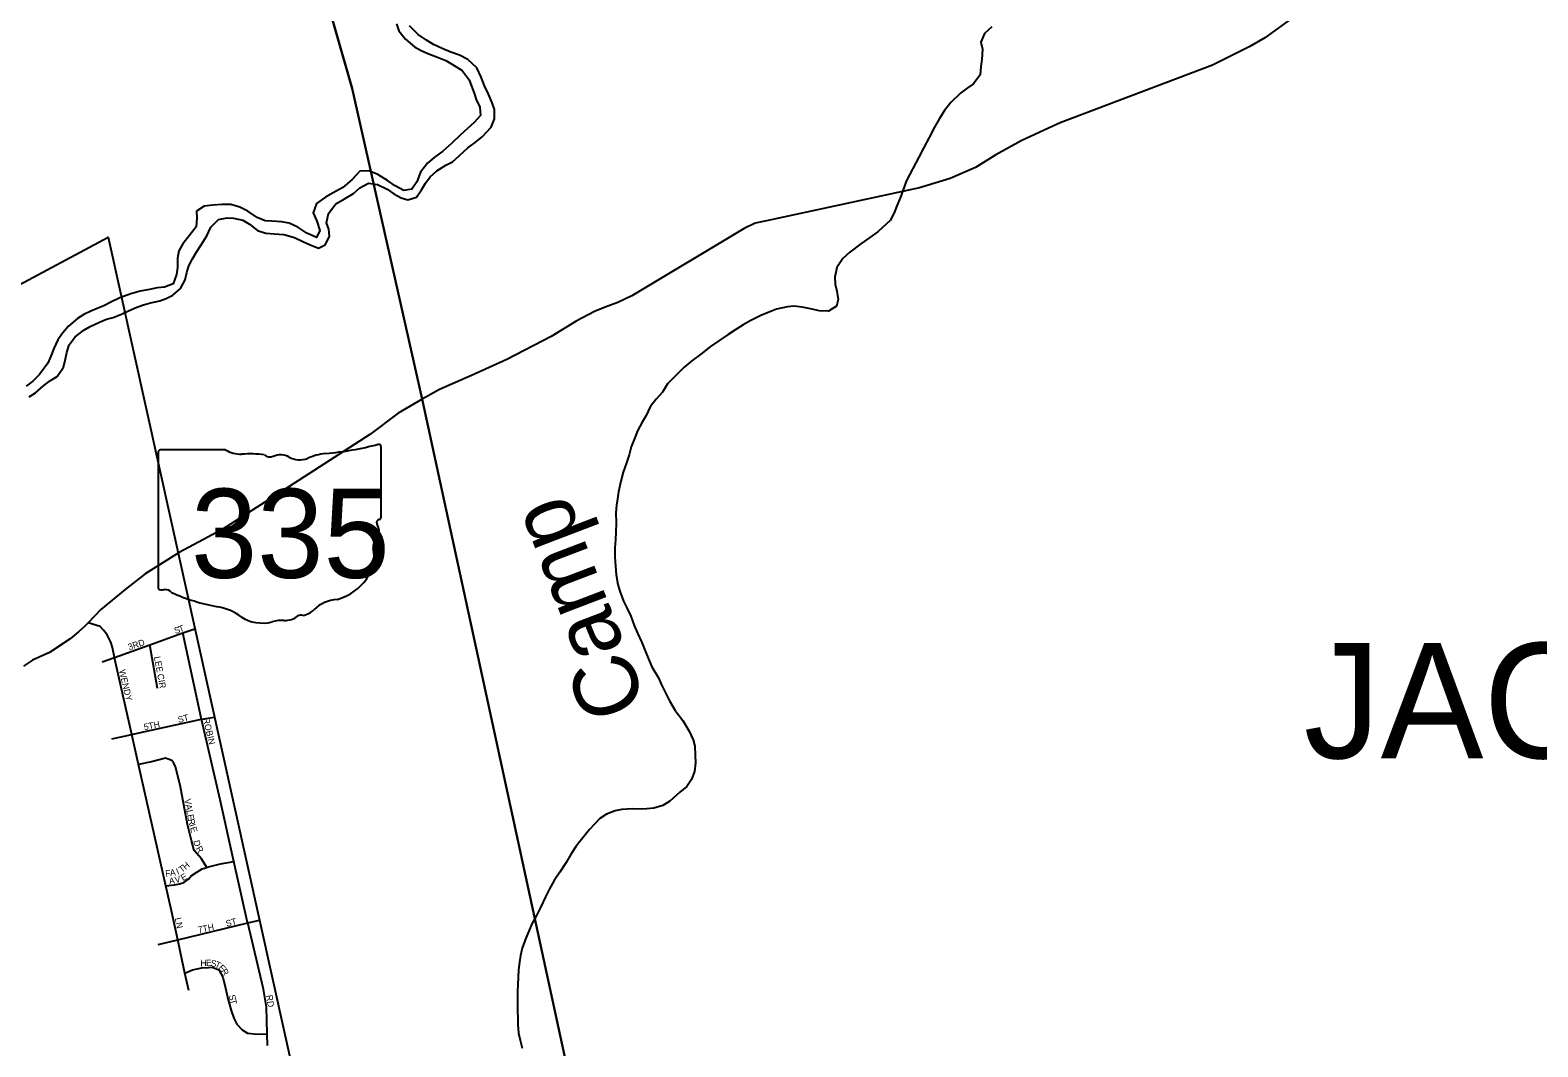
# Model space of a CAD drawing. Extents: x 1578669 to 1989827, y 208020 to 553079.
# Drawn here: x 1834641 to 1846418, y 410635 to 418578 of the extents above; entities that cross this region are included whole.
import ezdxf

# ---------------------------------------------------------------- set-up
doc = ezdxf.new("R2010")
doc.units = 0
for name, color, linetype in [('GM_X_City_Street', 7, 'Continuous'), ('GM_X_City_Street_Text', 7, 'Continuous'), ('GM_X_Corporation', 7, 'Continuous'), ('GM_X_Minor_River', 7, 'Continuous'), ('GM_X_Minor_River_Text', 7, 'Continuous'), ('GM_X_State_Location', 7, 'Continuous'), ('GM_X_State_Route', 7, 'Continuous'), ('GM_X_State_Shield', 7, 'Continuous'), ('GM_X_Township', 7, 'Continuous'), ('GM_X_Township_Text', 7, 'Continuous')]:
    doc.layers.add(name, color=color, linetype=linetype)

msp = doc.modelspace()

# ---------------------------------------------------------------- linework, layer by layer
at = {"layer": 'GM_X_City_Street'}
for points in [[(1835300, 413675), (1835300, 413677), (1835283, 413754), (1835271, 413796), (1835242, 413855), (1835214, 413891), (1835187, 413919), (1835093, 413947)], [(1835204, 413643), (1835300, 413677), (1835576, 413776), (1835834, 413869), (1835928, 413902)], [(1836496, 410647), (1836493, 410737), (1836486, 410944), (1836463, 411085), (1836340, 411603), (1836339, 411607), (1836233, 412084), (1836126, 412564), (1835978, 413194), (1835976, 413206), (1835834, 413869)], [(1835636, 413435), (1835576, 413776)], [(1835880, 411076), (1835850, 411212), (1835794, 411471), (1835745, 411697), (1835701, 411892), (1835488, 412841), (1835435, 413076), (1835300, 413675)], [(1835280, 413042), (1835435, 413076), (1835503, 413091), (1835966, 413192), (1835978, 413194), (1836081, 413211)], [(1836020, 412037), (1835979, 412103), (1835923, 412168), (1835900, 412248), (1835871, 412371), (1835813, 412679), (1835775, 412823), (1835763, 412852), (1835747, 412872), (1835699, 412891), (1835589, 412862), (1835488, 412841)], [(1835701, 411892), (1835768, 411901), (1835808, 411909), (1835842, 411920), (1835878, 411946), (1835899, 411970), (1835943, 412001), (1835984, 412025), (1836020, 412037), (1836024, 412038), (1836128, 412065), (1836233, 412084)], [(1835640, 411434), (1835794, 411471), (1836340, 411603), (1836433, 411625)], [(1835850, 411212), (1835910, 411238), (1835982, 411253), (1836035, 411256), (1836063, 411258), (1836114, 411237), (1836146, 411179), (1836167, 411094), (1836186, 411014), (1836211, 410919), (1836232, 410859), (1836254, 410813), (1836297, 410768), (1836339, 410743), (1836391, 410737), (1836447, 410734), (1836493, 410737)]]:
    msp.add_lwpolyline(points, dxfattribs=at)
at = {"layer": 'GM_X_Corporation'}
msp.add_lwpolyline([(1833197, 415862), (1835250, 416960), (1836829, 409839), (1836723, 409788), (1836615, 409720), (1836386, 409614), (1836095, 409520), (1835825, 409468), (1835591, 409437), (1835373, 409431), (1835169, 409432), (1834950, 409420), (1834660, 409388), (1834456, 409351)], dxfattribs=at)
at = {"layer": 'GM_X_Minor_River'}
for points in [[(1836113, 417100), (1836180, 417111), (1836230, 417110), (1836301, 417093), (1836355, 417063), (1836417, 417012), (1836482, 416991), (1836548, 416988), (1836622, 416982), (1836706, 416959), (1836772, 416928), (1836824, 416903), (1836893, 416876), (1836946, 416900), (1836978, 416965), (1836973, 417022), (1836956, 417074), (1836972, 417146), (1837029, 417221), (1837096, 417259), (1837166, 417302), (1837217, 417345), (1837285, 417383), (1837355, 417372), (1837429, 417335), (1837482, 417300), (1837538, 417268), (1837592, 417253), (1837658, 417274), (1837699, 417330), (1837729, 417382), (1837766, 417433), (1837817, 417479), (1837889, 417522), (1837939, 417549), (1837992, 417595), (1838061, 417658), (1838117, 417700), (1838172, 417745), (1838241, 417819), (1838269, 417886), (1838268, 417958), (1838249, 418011), (1838220, 418079), (1838190, 418144), (1838163, 418212), (1838130, 418283), (1838061, 418350), (1837995, 418382), (1837927, 418407), (1837859, 418434), (1837792, 418467), (1837738, 418500), (1837673, 418544), (1837603, 418611)], [(1837503, 418627), (1837521, 418574), (1837572, 418508), (1837643, 418447), (1837695, 418418), (1837747, 418395), (1837823, 418366), (1837888, 418340), (1837954, 418303), (1838016, 418264), (1838071, 418191), (1838088, 418141), (1838108, 418087), (1838125, 418036), (1838154, 417976), (1838158, 417910), (1838109, 417856), (1838058, 417811), (1838000, 417757), (1837935, 417694), (1837864, 417632), (1837798, 417583), (1837745, 417538), (1837690, 417468), (1837662, 417394), (1837623, 417335), (1837559, 417325), (1837491, 417362), (1837432, 417403), (1837358, 417450), (1837286, 417479), (1837216, 417476), (1837155, 417412), (1837083, 417349), (1837008, 417306), (1836948, 417272), (1836877, 417223), (1836852, 417151), (1836880, 417085), (1836903, 417012), (1836878, 416957), (1836803, 416991), (1836733, 417040), (1836663, 417069), (1836605, 417080), (1836529, 417085), (1836477, 417089), (1836414, 417114)], [(1842152, 418605), (1842097, 418552), (1842066, 418484), (1842079, 418430), (1842075, 418350), (1842068, 418294), (1842061, 418228), (1842010, 418158), (1841960, 418124), (1841907, 418087), (1841833, 418014), (1841784, 417950), (1841743, 417887), (1841706, 417819), (1841663, 417739), (1841620, 417657), (1841582, 417586), (1841487, 417403), (1841463, 417339), (1841440, 417273), (1841411, 417205), (1841391, 417151), (1841358, 417091), (1841265, 417006), (1841200, 416957), (1841130, 416910), (1841043, 416843), (1840990, 416795), (1840943, 416725), (1840927, 416647), (1840930, 416593), (1840943, 416539), (1840953, 416473), (1840940, 416421), (1840878, 416382), (1840804, 416386), (1840750, 416397), (1840672, 416414), (1840608, 416421)], [(1836414, 417114), (1836340, 417163), (1836279, 417196), (1836209, 417215), (1836137, 417216), (1836067, 417210), (1836001, 417203), (1835940, 417164), (1835943, 417108), (1835937, 417042), (1835884, 416972), (1835833, 416908), (1835802, 416855), (1835792, 416797), (1835791, 416723), (1835784, 416669), (1835758, 416597), (1835691, 416569), (1835633, 416564), (1835573, 416553), (1835501, 416538), (1835426, 416518), (1835342, 416487), (1835272, 416452), (1835217, 416425), (1835165, 416403), (1835115, 416382), (1835060, 416356), (1835010, 416325), (1834941, 416266), (1834897, 416214), (1834858, 416160), (1834827, 416090), (1834803, 416031), (1834778, 415977), (1834713, 415887), (1834662, 415836), (1834610, 415798)], [(1834633, 415714), (1834683, 415744), (1834748, 415803), (1834800, 415840), (1834851, 415872), (1834900, 415945), (1834918, 416009), (1834927, 416061), (1834946, 416119), (1834992, 416183), (1835059, 416234), (1835109, 416264), (1835182, 416297), (1835236, 416320), (1835288, 416334), (1835355, 416359), (1835409, 416384), (1835475, 416414), (1835526, 416431), (1835580, 416447), (1835654, 416464), (1835704, 416481), (1835755, 416507), (1835815, 416560), (1835852, 416628), (1835865, 416684), (1835881, 416738), (1835910, 416791), (1835942, 416849), (1835977, 416901), (1836022, 416970), (1836053, 417038), (1836113, 417100)], [(1840608, 416421), (1840556, 416417), (1840472, 416398), (1840419, 416377), (1840349, 416348), (1840264, 416306), (1840210, 416275), (1840154, 416240), (1840093, 416200), (1839956, 416106), (1839879, 416048), (1839809, 415995), (1839746, 415942), (1839673, 415870), (1839620, 415815), (1839580, 415751), (1839531, 415696), (1839484, 415634), (1839452, 415568), (1839421, 415515), (1839386, 415447), (1839364, 415393), (1839335, 415323), (1839320, 415259), (1839299, 415197), (1839272, 415124), (1839254, 415054), (1839237, 414972), (1839228, 414916), (1839221, 414866), (1839215, 414808), (1839218, 414729), (1839217, 414657), (1839212, 414595), (1839208, 414535), (1839209, 414463), (1839212, 414391), (1839219, 414323), (1839232, 414248), (1839246, 414194), (1839275, 414118), (1839304, 414061), (1839332, 413999), (1839359, 413928), (1839384, 413868), (1839419, 413793), (1839451, 413717), (1839476, 413654), (1839497, 413604), (1839548, 413517), (1839572, 413463), (1839605, 413402), (1839634, 413338), (1839679, 413263), (1839739, 413184), (1839788, 413102), (1839821, 413035), (1839832, 412983), (1839836, 412915), (1839837, 412855), (1839830, 412787), (1839807, 412723), (1839771, 412669), (1839716, 412624), (1839637, 412554), (1839583, 412521), (1839513, 412500), (1839459, 412494), (1839395, 412493), (1839345, 412494), (1839264, 412489), (1839210, 412479), (1839142, 412452), (1839092, 412420), (1839011, 412333), (1838958, 412268), (1838907, 412204), (1838866, 412144), (1838828, 412075), (1838779, 412001), (1838734, 411934), (1838699, 411870), (1838666, 411806), (1838627, 411724), (1838595, 411661), (1838560, 411595), (1838535, 411539), (1838513, 411483), (1838484, 411405), (1838471, 411350), (1838463, 411298), (1838456, 411237), (1838453, 411177), (1838451, 411121), (1838448, 411071), (1838447, 410965), (1838451, 410809), (1838456, 410741), (1838468, 410688), (1838485, 410624)]]:
    msp.add_lwpolyline(points, dxfattribs=at)
at = {"layer": 'GM_X_State_Route'}
for points in [[(1844644, 418779), (1844286, 418518), (1844168, 418451), (1843878, 418304), (1842687, 417854), (1842563, 417797), (1842383, 417714), (1842184, 417604), (1842026, 417505), (1841828, 417418), (1841588, 417345), (1840392, 417089), (1840304, 417071), (1840218, 417029), (1839342, 416503), (1839231, 416450), (1839133, 416414), (1839049, 416380), (1838907, 416305), (1838710, 416186), (1838364, 416006), (1838089, 415881), (1837838, 415770), (1837704, 415695), (1837672, 415676)], [(1837672, 415676), (1837516, 415587), (1837294, 415420), (1836540, 414933), (1836140, 414677), (1835804, 414498), (1835540, 414331), (1835384, 414208), (1835192, 414053), (1835093, 413947), (1835064, 413917), (1835019, 413878), (1834954, 413822), (1834792, 413717), (1834660, 413655), (1834588, 413610)]]:
    msp.add_lwpolyline(points, dxfattribs=at)
at = {"layer": 'GM_X_State_Shield'}
for p, q in [((1835641, 415281), (1835641, 414224)), ((1836168, 415299), (1835658, 415299)), ((1837382, 414772), (1837382, 415325)), ((1837381, 414773), (1837382, 414772))]:
    msp.add_line(p, q, dxfattribs=at)
for centre, major_axis, start_param, end_param in [((1835661, 415283), (20.2, 0), 1.712693, 3.28349), ((1836289, 415422), (196, 0), 4.042523, 4.731795), ((1836762, 416740), (1845, 0), 4.814394, 5.042369), ((1837362, 415327), (19.4, 0), 6.141152, 7.989035), ((1836354, 414706), (702, 0), 1.404758, 1.657858), ((1836514, 415289), (56.4, 0), 3.836095, 5.185415), ((1836597, 415166), (117, 0), 0.950623, 2.079405), ((1836748, 415334), (141, 0), 4.081561, 5.145723), ((1836997, 414976), (371, 0), 1.699011, 2.107814), ((1837377, 414732), (30, 0), 1.883978, 3.671073), ((1837186, 414662), (180, 0), 5.934695, 6.695948), ((1837361, 414770), (20.7, 0), 5.05454, 6.418171), ((1837451, 414541), (131, 0), 2.387724, 3.262537), ((1836865, 414471), (462, 0), 5.101752, 6.440018), ((1835661, 414222), (20.3, 0), 3.00124, 4.508301), ((1835665, 414330), (155, 0), 4.665946, 4.897461), ((1835696, 414163), (56, 0), 0.519207, 1.627899), ((1836403, 415113), (1333, 0), 4.195997, 4.488961), ((1837060, 413928), (253, 0), 1.647645, 2.488434), ((1836006, 413750), (417, 0), 0.823519, 1.323587), ((1836457, 414158), (265, 0), 4.026481, 4.996735), ((1836629, 414079), (141, 0), 4.691044, 5.507374), ((1836756, 413977), (39.7, 0), 1.147584, 2.315152), ((1836739, 414122), (149, 0), 4.937069, 5.64225), ((1836609, 413793), (217, 0), 1.495662, 1.94098)]:
    msp.add_ellipse(centre, major_axis=major_axis, ratio=0.8, start_param=start_param, end_param=end_param, dxfattribs=at)
at = {"layer": 'GM_X_Township'}
for points in [[(1836507, 420388), (1837156, 418122), (1837704, 415695), (1838921, 410076), (1839525, 407490), (1839150, 407313), (1838318, 406896), (1838183, 406816), (1837611, 406397), (1837311, 406196), (1837197, 406111), (1836991, 405986), (1836881, 405898), (1836750, 405811), (1835984, 405180), (1835788, 404989), (1835496, 404748), (1835254, 404515), (1834895, 404199), (1834694, 404009)], [(1838921, 410076), (1837704, 415695), (1837156, 418122), (1836507, 420388)]]:
    msp.add_lwpolyline(points, dxfattribs=at)

# ---------------------------------------------------------------- texts
at = {"layer": 'GM_X_City_Street_Text'}
for s, rotation, p in [('S', 17.6229, (1835775, 413860)), ('T', 20.6864, (1835812, 413872)), ('3RD', 18.4349, (1835414, 413733)), ('LEE', 281.3032, (1835607, 413681)), ('WENDY', 283.2379, (1835334, 413576)), ('CIR', 280.3092, (1835633, 413545)), ('5TH', 11.7628, (1835534, 413108)), ('ST', 14.9205, (1835802, 413165)), ('ROBIN', 283.3953, (1835990, 413198)), ('V', 280.3713, (1835845, 412568)), ('A', 280.3498, (1835852, 412525)), ('L', 280.3562, (1835860, 412482)), ('E', 280.3619, (1835867, 412447)), ('R', 281.8294, (1835873, 412411)), ('I', 286.136, (1835882, 412368)), ('E', 287.1858, (1835889, 412346)), ('D', 283.9514, (1835915, 412243)), ('R', 301.4616, (1835932, 412185)), ('F', 6.5423, (1835700, 411964)), ('A', 8.1708, (1835736, 411969)), ('I', 23.5359, (1835794, 411979)), ('T', 36.8406, (1835825, 411994)), ('E', 30.3164, (1835835, 411929)), ('H', 39.0406, (1835855, 412016)), ('A', 8.6215, (1835729, 411905)), ('V', 13.6054, (1835777, 411913)), ('LN', 281.8817, (1835770, 411640)), ('ST', 14.9378, (1836176, 411572)), ('7TH', 11.7697, (1835957, 411524)), ('H', 1.224, (1835971, 411265)), ('E', 1.2378, (1836015, 411266)), ('S', 350.3086, (1836048, 411266)), ('T', 334.3147, (1836079, 411262)), ('E', 314.0342, (1836107, 411249)), ('R', 302.9088, (1836130, 411226)), ('S', 282.5584, (1836192, 411037)), ('RD', 278.9785, (1836483, 411037)), ('T', 283.8323, (1836200, 411001))]:
    msp.add_text(s, height=50, rotation=rotation, dxfattribs=at).set_placement(p)
at = {"layer": 'GM_X_Minor_River_Text'}
msp.add_text('Camp', height=500.1, rotation=110.8752, dxfattribs=at).set_placement((1839463, 413307))
at = {"layer": 'GM_X_State_Location'}
msp.add_text('335', height=1, rotation=0, dxfattribs=at).set_placement((1836139, 414610))
for s in ['s', 'r']:
    msp.add_text(s, height=1, dxfattribs=at).set_placement((1836492, 414682))
at = {"layer": 'GM_X_State_Shield'}
msp.add_text('335', height=696.1, dxfattribs=at).set_placement((1835897, 414299))
at = {"layer": 'GM_X_Township_Text'}
msp.add_text('JACKSON', height=900, rotation=0, dxfattribs=at).set_placement((1844589, 412890))

doc.saveas('drawing.dxf')
